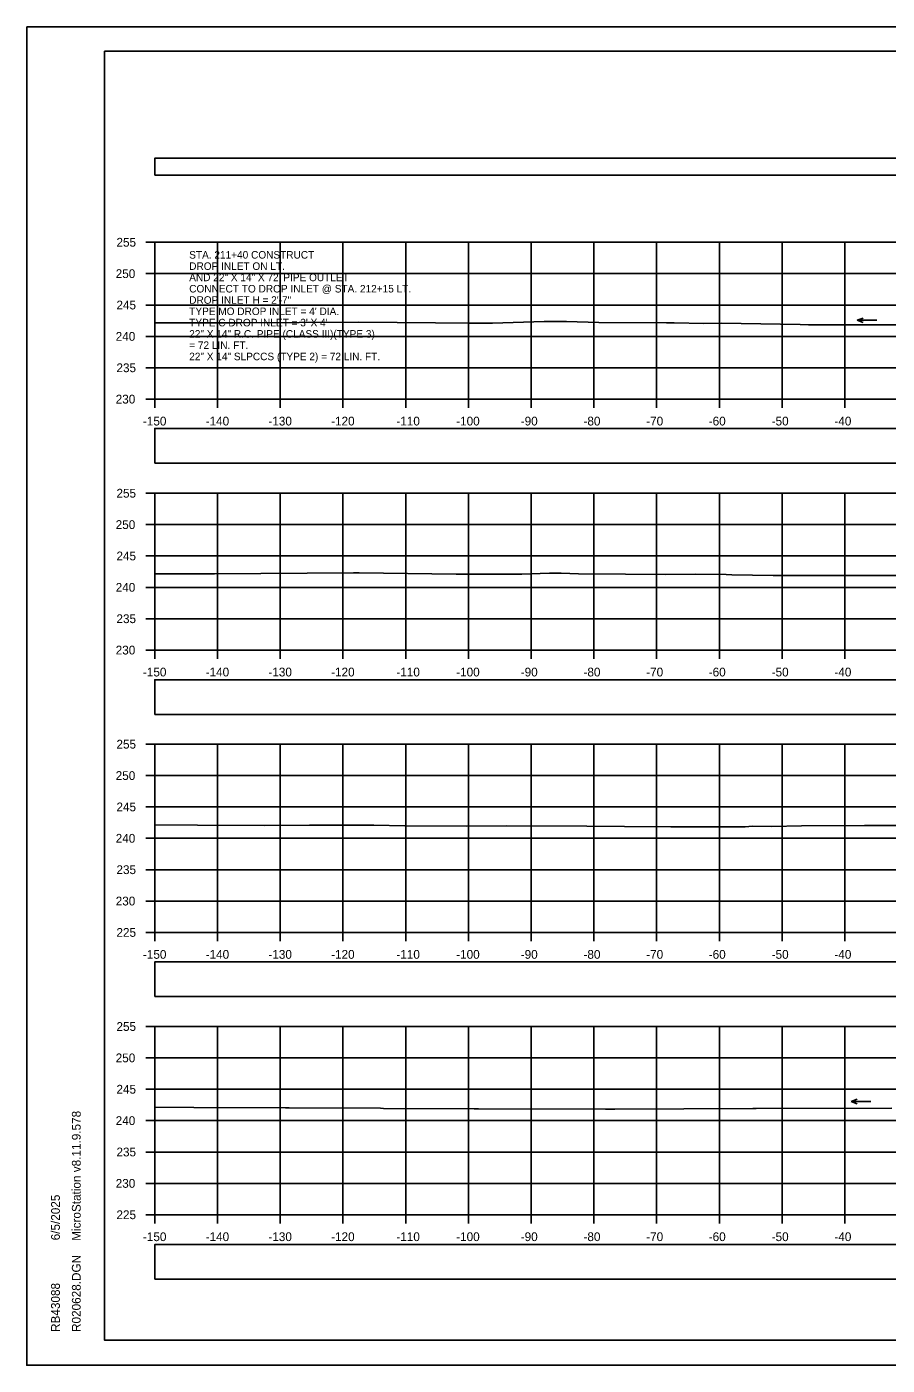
# Model space of a CAD drawing. Extents: x 1369627 to 1374022, y 380035 to 398173.
# Drawn here: x 1371928.1 to 1372065.3, y 382385.5 to 382598.8 of the extents above; entities that cross this region are included whole.
import ezdxf

# ---------------------------------------------------------------- set-up
doc = ezdxf.new("R2010")
doc.units = 0
for name, color, linetype in [('Default', 7, 'Continuous'), ('R_Axis', 7, 'Continuous'), ('R_Axis Annot', 7, 'Continuous'), ('R_Border', 7, 'Continuous'), ('R_Exist Surface', 7, 'Continuous'), ('R_Grid', 7, 'Continuous'), ('R_No Plot', 7, 'Continuous'), ('R_Water Annot', 7, 'Continuous')]:
    doc.layers.add(name, color=color, linetype=linetype)

msp = doc.modelspace()

# ---------------------------------------------------------------- linework, layer by layer
at = {"layer": 'Default'}
for points in [[(1371948.53, 382575.17), (1372248.53, 382575.17), (1372248.53, 382577.87), (1371948.53, 382577.87)], [(1371948.53, 382529.28), (1372248.53, 382529.28), (1372248.53, 382534.8), (1371948.53, 382534.8)], [(1371948.53, 382489.23), (1372248.53, 382489.23), (1372248.53, 382494.75), (1371948.53, 382494.75)], [(1371948.53, 382444.25), (1372248.53, 382444.25), (1372248.53, 382449.77), (1371948.53, 382449.77)], [(1371948.53, 382399.21), (1372248.53, 382399.21), (1372248.53, 382404.73), (1371948.53, 382404.73)]]:
    msp.add_lwpolyline(points, close=True, dxfattribs=at)
at = {"layer": 'R_Axis'}
for p, q in [((1371947.13, 382564.48), (1371948.53, 382564.48)), ((1371948.53, 382539.48), (1371948.53, 382564.48)), ((1371947.13, 382559.48), (1371948.53, 382559.48)), ((1371947.13, 382554.48), (1371948.53, 382554.48)), ((1371947.13, 382549.48), (1371948.53, 382549.48)), ((1371947.13, 382544.48), (1371948.53, 382544.48)), ((1371947.13, 382539.48), (1371948.53, 382539.48)), ((1371948.53, 382539.48), (1372248.53, 382539.48)), ((1371948.53, 382538.08), (1371948.53, 382539.48)), ((1371958.53, 382538.08), (1371958.53, 382539.48)), ((1371968.53, 382538.08), (1371968.53, 382539.48)), ((1371978.53, 382538.08), (1371978.53, 382539.48)), ((1371988.53, 382538.08), (1371988.53, 382539.48)), ((1371998.53, 382538.08), (1371998.53, 382539.48)), ((1372008.53, 382538.08), (1372008.53, 382539.48)), ((1372018.53, 382538.08), (1372018.53, 382539.48)), ((1372028.53, 382538.08), (1372028.53, 382539.48)), ((1372038.53, 382538.08), (1372038.53, 382539.48)), ((1372048.53, 382538.08), (1372048.53, 382539.48)), ((1372058.53, 382538.08), (1372058.53, 382539.48)), ((1371947.13, 382524.48), (1371948.53, 382524.48)), ((1371948.53, 382499.48), (1371948.53, 382524.48)), ((1371947.13, 382519.48), (1371948.53, 382519.48)), ((1371947.13, 382514.48), (1371948.53, 382514.48)), ((1371947.13, 382509.48), (1371948.53, 382509.48)), ((1371947.13, 382504.48), (1371948.53, 382504.48)), ((1371947.13, 382499.48), (1371948.53, 382499.48)), ((1371948.53, 382499.48), (1372248.53, 382499.48)), ((1371948.53, 382498.08), (1371948.53, 382499.48)), ((1371958.53, 382498.08), (1371958.53, 382499.48)), ((1371968.53, 382498.08), (1371968.53, 382499.48)), ((1371978.53, 382498.08), (1371978.53, 382499.48)), ((1371988.53, 382498.08), (1371988.53, 382499.48)), ((1371998.53, 382498.08), (1371998.53, 382499.48)), ((1372008.53, 382498.08), (1372008.53, 382499.48)), ((1372018.53, 382498.08), (1372018.53, 382499.48)), ((1372028.53, 382498.08), (1372028.53, 382499.48)), ((1372038.53, 382498.08), (1372038.53, 382499.48)), ((1372048.53, 382498.08), (1372048.53, 382499.48)), ((1372058.53, 382498.08), (1372058.53, 382499.48)), ((1371947.13, 382484.48), (1371948.53, 382484.48)), ((1371948.53, 382454.48), (1371948.53, 382484.48)), ((1371947.13, 382479.48), (1371948.53, 382479.48)), ((1371947.13, 382474.48), (1371948.53, 382474.48)), ((1371947.13, 382469.48), (1371948.53, 382469.48)), ((1371947.13, 382464.48), (1371948.53, 382464.48)), ((1371947.13, 382459.48), (1371948.53, 382459.48)), ((1371947.13, 382454.48), (1371948.53, 382454.48)), ((1371948.53, 382454.48), (1372248.53, 382454.48)), ((1371948.53, 382453.08), (1371948.53, 382454.48)), ((1371958.53, 382453.08), (1371958.53, 382454.48)), ((1371968.53, 382453.08), (1371968.53, 382454.48)), ((1371978.53, 382453.08), (1371978.53, 382454.48)), ((1371988.53, 382453.08), (1371988.53, 382454.48)), ((1371998.53, 382453.08), (1371998.53, 382454.48)), ((1372008.53, 382453.08), (1372008.53, 382454.48)), ((1372018.53, 382453.08), (1372018.53, 382454.48)), ((1372028.53, 382453.08), (1372028.53, 382454.48)), ((1372038.53, 382453.08), (1372038.53, 382454.48)), ((1372048.53, 382453.08), (1372048.53, 382454.48)), ((1372058.53, 382453.08), (1372058.53, 382454.48)), ((1371947.13, 382439.48), (1371948.53, 382439.48)), ((1371948.53, 382409.48), (1371948.53, 382439.48)), ((1371947.13, 382434.48), (1371948.53, 382434.48)), ((1371947.13, 382429.48), (1371948.53, 382429.48)), ((1371947.13, 382424.48), (1371948.53, 382424.48)), ((1371947.13, 382419.48), (1371948.53, 382419.48)), ((1371947.13, 382414.48), (1371948.53, 382414.48)), ((1371947.13, 382409.48), (1371948.53, 382409.48)), ((1371948.53, 382409.48), (1372248.53, 382409.48)), ((1371948.53, 382408.08), (1371948.53, 382409.48)), ((1371958.53, 382408.08), (1371958.53, 382409.48)), ((1371968.53, 382408.08), (1371968.53, 382409.48)), ((1371978.53, 382408.08), (1371978.53, 382409.48)), ((1371988.53, 382408.08), (1371988.53, 382409.48)), ((1371998.53, 382408.08), (1371998.53, 382409.48)), ((1372008.53, 382408.08), (1372008.53, 382409.48)), ((1372018.53, 382408.08), (1372018.53, 382409.48)), ((1372028.53, 382408.08), (1372028.53, 382409.48)), ((1372038.53, 382408.08), (1372038.53, 382409.48)), ((1372048.53, 382408.08), (1372048.53, 382409.48)), ((1372058.53, 382408.08), (1372058.53, 382409.48))]:
    msp.add_line(p, q, dxfattribs=at)
at = {"layer": 'R_Border'}
for p, q in [((1371940.53, 382594.94), (1372256.71, 382594.94)), ((1371940.53, 382389.48), (1371940.53, 382594.94)), ((1371940.53, 382389.48), (1371940.53, 382389.48)), ((1372256.71, 382389.48), (1371940.53, 382389.48))]:
    msp.add_line(p, q, dxfattribs=at)
at = {"layer": 'R_Exist Surface'}
for points in [[(1371948.53, 382551.66), (1371957.7, 382551.64), (1371962.02, 382551.63), (1371981.07, 382551.73), (1371993.28, 382551.64), (1371998.72, 382551.57), (1372002.38, 382551.57), (1372010.61, 382551.83), (1372014.14, 382551.84), (1372019.31, 382551.67), (1372030.13, 382551.63), (1372030.65, 382551.65), (1372031.32, 382551.62), (1372036.08, 382551.56), (1372038.86, 382551.57), (1372051.4, 382551.36), (1372052.72, 382551.34), (1372053.01, 382551.34), (1372053.85, 382551.34), (1372070.8, 382551.33)], [(1371948.53, 382511.65), (1371955.32, 382511.63), (1371956.69, 382511.62), (1371958.05, 382511.62), (1371980.22, 382511.79), (1371980.9, 382511.79), (1371981.1, 382511.79), (1371996.59, 382511.59), (1372007.03, 382511.58), (1372011.43, 382511.72), (1372013.31, 382511.72), (1372016.08, 382511.63), (1372023.58, 382511.6), (1372029.92, 382511.55), (1372034.76, 382511.56), (1372039.64, 382511.52), (1372040.51, 382511.5), (1372047.11, 382511.39), (1372049.74, 382511.38), (1372057.44, 382511.39), (1372070.07, 382511.38)], [(1371948.53, 382471.63), (1371955.33, 382471.59), (1371966.04, 382471.54), (1371973.19, 382471.6), (1371983.45, 382471.55), (1371988.39, 382471.49), (1371998.21, 382471.44), (1372004.64, 382471.45), (1372017.41, 382471.43), (1372023.39, 382471.36), (1372030.77, 382471.29), (1372042.64, 382471.33), (1372043.79, 382471.41), (1372046.91, 382471.38), (1372051.62, 382471.47), (1372061.66, 382471.5), (1372071.01, 382471.53)], [(1371948.53, 382426.61), (1371954.76, 382426.58), (1371969.38, 382426.51), (1371969.96, 382426.51), (1371984.52, 382426.45), (1371984.99, 382426.44), (1371999.43, 382426.37), (1372000.13, 382426.37), (1372020.36, 382426.33), (1372021.04, 382426.32), (1372021.89, 382426.32), (1372043.87, 382426.4), (1372043.94, 382426.4), (1372044.13, 382426.4), (1372044.4, 382426.4), (1372066.05, 382426.48)]]:
    msp.add_lwpolyline(points, dxfattribs=at)
at = {"layer": 'R_Grid'}
for p, q in [((1371948.53, 382564.48), (1372248.53, 382564.48)), ((1371948.53, 382539.48), (1371948.53, 382564.48)), ((1371958.53, 382539.48), (1371958.53, 382564.48)), ((1371968.53, 382539.48), (1371968.53, 382564.48)), ((1371978.53, 382539.48), (1371978.53, 382564.48)), ((1371988.53, 382539.48), (1371988.53, 382564.48)), ((1371998.53, 382539.48), (1371998.53, 382564.48)), ((1372008.53, 382539.48), (1372008.53, 382564.48)), ((1372018.53, 382539.48), (1372018.53, 382564.48)), ((1372028.53, 382539.48), (1372028.53, 382564.48)), ((1372038.53, 382539.48), (1372038.53, 382564.48)), ((1372048.53, 382539.48), (1372048.53, 382564.48)), ((1372058.53, 382539.48), (1372058.53, 382564.48)), ((1371948.53, 382559.48), (1372248.53, 382559.48)), ((1371948.53, 382554.48), (1372248.53, 382554.48)), ((1371948.53, 382549.48), (1372248.53, 382549.48)), ((1371948.53, 382544.48), (1372248.53, 382544.48)), ((1371948.53, 382539.48), (1372248.53, 382539.48)), ((1371948.53, 382524.48), (1372248.53, 382524.48)), ((1371948.53, 382499.48), (1371948.53, 382524.48)), ((1371958.53, 382499.48), (1371958.53, 382524.48)), ((1371968.53, 382499.48), (1371968.53, 382524.48)), ((1371978.53, 382499.48), (1371978.53, 382524.48)), ((1371988.53, 382499.48), (1371988.53, 382524.48)), ((1371998.53, 382499.48), (1371998.53, 382524.48)), ((1372008.53, 382499.48), (1372008.53, 382524.48)), ((1372018.53, 382499.48), (1372018.53, 382524.48)), ((1372028.53, 382499.48), (1372028.53, 382524.48)), ((1372038.53, 382499.48), (1372038.53, 382524.48)), ((1372048.53, 382499.48), (1372048.53, 382524.48)), ((1372058.53, 382499.48), (1372058.53, 382524.48)), ((1371948.53, 382519.48), (1372248.53, 382519.48)), ((1371948.53, 382514.48), (1372248.53, 382514.48)), ((1371948.53, 382509.48), (1372248.53, 382509.48)), ((1371948.53, 382504.48), (1372248.53, 382504.48)), ((1371948.53, 382499.48), (1372248.53, 382499.48)), ((1371948.53, 382484.48), (1372248.53, 382484.48)), ((1371948.53, 382454.48), (1371948.53, 382484.48)), ((1371958.53, 382454.48), (1371958.53, 382484.48)), ((1371968.53, 382454.48), (1371968.53, 382484.48)), ((1371978.53, 382454.48), (1371978.53, 382484.48)), ((1371988.53, 382454.48), (1371988.53, 382484.48)), ((1371998.53, 382454.48), (1371998.53, 382484.48)), ((1372008.53, 382454.48), (1372008.53, 382484.48)), ((1372018.53, 382454.48), (1372018.53, 382484.48)), ((1372028.53, 382454.48), (1372028.53, 382484.48)), ((1372038.53, 382454.48), (1372038.53, 382484.48)), ((1372048.53, 382454.48), (1372048.53, 382484.48)), ((1372058.53, 382454.48), (1372058.53, 382484.48)), ((1371948.53, 382479.48), (1372248.53, 382479.48)), ((1371948.53, 382474.48), (1372248.53, 382474.48)), ((1371948.53, 382469.48), (1372248.53, 382469.48)), ((1371948.53, 382464.48), (1372248.53, 382464.48)), ((1371948.53, 382459.48), (1372248.53, 382459.48)), ((1371948.53, 382454.48), (1372248.53, 382454.48)), ((1371948.53, 382439.48), (1372248.53, 382439.48)), ((1371948.53, 382409.48), (1371948.53, 382439.48)), ((1371958.53, 382409.48), (1371958.53, 382439.48)), ((1371968.53, 382409.48), (1371968.53, 382439.48)), ((1371978.53, 382409.48), (1371978.53, 382439.48)), ((1371988.53, 382409.48), (1371988.53, 382439.48)), ((1371998.53, 382409.48), (1371998.53, 382439.48)), ((1372008.53, 382409.48), (1372008.53, 382439.48)), ((1372018.53, 382409.48), (1372018.53, 382439.48)), ((1372028.53, 382409.48), (1372028.53, 382439.48)), ((1372038.53, 382409.48), (1372038.53, 382439.48)), ((1372048.53, 382409.48), (1372048.53, 382439.48)), ((1372058.53, 382409.48), (1372058.53, 382439.48)), ((1371948.53, 382434.48), (1372248.53, 382434.48)), ((1371948.53, 382429.48), (1372248.53, 382429.48)), ((1371948.53, 382424.48), (1372248.53, 382424.48)), ((1371948.53, 382419.48), (1372248.53, 382419.48)), ((1371948.53, 382414.48), (1372248.53, 382414.48)), ((1371948.53, 382409.48), (1372248.53, 382409.48))]:
    msp.add_line(p, q, dxfattribs=at)
at = {"layer": 'R_No Plot'}
for p, q in [((1371928.13, 382598.83), (1372261.46, 382598.83)), ((1371928.13, 382385.5), (1372261.46, 382385.5))]:
    msp.add_line(p, q, dxfattribs=at)
for points in [[(1371928.12, 382598.83), (1372261.46, 382598.83), (1372261.46, 382385.49), (1371928.12, 382385.49)], [(1372174.45, 382594.94), (1372194.07, 382594.94), (1372194.07, 382585.06), (1372210.18, 382585.06), (1372233.38, 382585.06), (1372233.38, 382552.39), (1372256.59, 382552.39), (1372256.71, 382389.48), (1371940.53, 382389.48), (1371940.53, 382594.94)]]:
    msp.add_lwpolyline(points, close=True, dxfattribs=at)
at = {"layer": 'R_Water Annot'}
for p, q in [((1372060.49, 382552.06), (1372061.45, 382552.41)), ((1372063.63, 382552.06), (1372060.49, 382552.06)), ((1372060.49, 382552.06), (1372061.45, 382551.71)), ((1372059.54, 382427.53), (1372060.5, 382427.88)), ((1372062.68, 382427.53), (1372059.54, 382427.53)), ((1372059.54, 382427.53), (1372060.5, 382427.18))]:
    msp.add_line(p, q, dxfattribs=at)

# ---------------------------------------------------------------- texts
at = {"layer": 'R_Axis Annot'}
for s, p in [('255', (1371942.42, 382563.78)), ('250', (1371942.3, 382558.78)), ('245', (1371942.42, 382553.78)), ('240', (1371942.3, 382548.78)), ('235', (1371942.42, 382543.78)), ('230', (1371942.3, 382538.78)), ('-150', (1371946.64, 382535.28)), ('-140', (1371956.64, 382535.28)), ('-130', (1371966.64, 382535.28)), ('-120', (1371976.64, 382535.28)), ('-110', (1371987.04, 382535.28)), ('-100', (1371996.58, 382535.28)), ('-90', (1372006.87, 382535.28)), ('-80', (1372016.87, 382535.28)), ('-70', (1372026.87, 382535.28)), ('-60', (1372036.84, 382535.28)), ('-50', (1372046.87, 382535.28)), ('-40', (1372056.87, 382535.28)), ('255', (1371942.42, 382523.78)), ('250', (1371942.3, 382518.78)), ('245', (1371942.42, 382513.78)), ('240', (1371942.3, 382508.78)), ('235', (1371942.42, 382503.78)), ('230', (1371942.3, 382498.78)), ('-150', (1371946.64, 382495.28)), ('-140', (1371956.64, 382495.28)), ('-130', (1371966.64, 382495.28)), ('-120', (1371976.64, 382495.28)), ('-110', (1371987.04, 382495.28)), ('-100', (1371996.58, 382495.28)), ('-90', (1372006.87, 382495.28)), ('-80', (1372016.87, 382495.28)), ('-70', (1372026.87, 382495.28)), ('-60', (1372036.84, 382495.28)), ('-50', (1372046.87, 382495.28)), ('-40', (1372056.87, 382495.28)), ('255', (1371942.42, 382483.78)), ('250', (1371942.3, 382478.78)), ('245', (1371942.42, 382473.78)), ('240', (1371942.3, 382468.78)), ('235', (1371942.42, 382463.78)), ('230', (1371942.3, 382458.78)), ('225', (1371942.42, 382453.78)), ('-150', (1371946.64, 382450.28)), ('-140', (1371956.64, 382450.28)), ('-130', (1371966.64, 382450.28)), ('-120', (1371976.64, 382450.28)), ('-110', (1371987.04, 382450.28)), ('-100', (1371996.58, 382450.28)), ('-90', (1372006.87, 382450.28)), ('-80', (1372016.87, 382450.28)), ('-70', (1372026.87, 382450.28)), ('-60', (1372036.84, 382450.28)), ('-50', (1372046.87, 382450.28)), ('-40', (1372056.87, 382450.28)), ('255', (1371942.42, 382438.78)), ('250', (1371942.3, 382433.78)), ('245', (1371942.42, 382428.78)), ('240', (1371942.3, 382423.78)), ('235', (1371942.42, 382418.78)), ('230', (1371942.3, 382413.78)), ('225', (1371942.42, 382408.78)), ('-150', (1371946.64, 382405.28)), ('-140', (1371956.64, 382405.28)), ('-130', (1371966.64, 382405.28)), ('-120', (1371976.64, 382405.28)), ('-110', (1371987.04, 382405.28)), ('-100', (1371996.58, 382405.28)), ('-90', (1372006.87, 382405.28)), ('-80', (1372016.87, 382405.28)), ('-70', (1372026.87, 382405.28)), ('-60', (1372036.84, 382405.28)), ('-50', (1372046.87, 382405.28)), ('-40', (1372056.87, 382405.28))]:
    msp.add_text(s, height=1.4, dxfattribs=at).set_placement(p)
at = {"layer": 'R_Border'}
for s, p in [('MicroStation v8.11.9.578', (1371936.72, 382405.33)), ('6/5/2025', (1371933.4, 382405.4)), ('R020628.DGN', (1371936.72, 382390.8)), ('RB43088', (1371933.4, 382390.8))]:
    msp.add_text(s, height=1.4, rotation=90, dxfattribs=at).set_placement(p)
at = {"layer": 'R_Water Annot'}
for s, p in [('STA. 211+40 CONSTRUCT', (1371954.02, 382561.88)), ('DROP INLET ON LT.', (1371954.02, 382560.08)), ('AND 22" X 14" X 72\' PIPE OUTLET', (1371954.02, 382558.28)), ('CONNECT TO DROP INLET @ STA. 212+15 LT.', (1371954.02, 382556.48)), ('DROP INLET H = 2\'-7"', (1371954.02, 382554.68)), ("TYPE MO DROP INLET = 4' DIA.", (1371954.02, 382552.88)), ("TYPE C DROP INLET = 3' X 4'", (1371954.02, 382551.08)), ('22" X 14" R.C. PIPE (CLASS III)(TYPE 3)', (1371954.02, 382549.28)), ('= 72 LIN. FT.', (1371954.02, 382547.48)), ('22" X 14" SLPCCS (TYPE 2) = 72 LIN. FT.', (1371954.02, 382545.68))]:
    msp.add_text(s, height=1.2, dxfattribs=at).set_placement(p)

doc.saveas('drawing.dxf')
